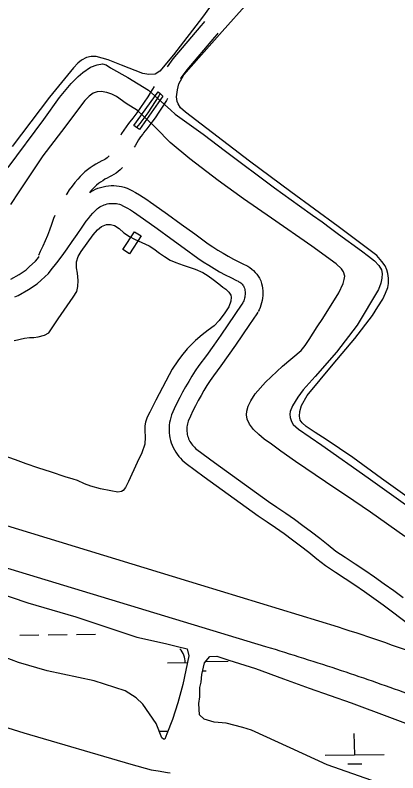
# Model space of a CAD drawing. Extents: x 3823584 to 3861785, y 301729 to 327625.
# Drawn here: x 3837273 to 3837921, y 321169 to 322453 of the extents above; entities that cross this region are included whole.
import ezdxf

# ---------------------------------------------------------------- set-up
doc = ezdxf.new("R2010")
doc.units = 0
for name, color, linetype in [('V-BRDG-OTLN', 7, 'Continuous'), ('V-CHAN-DOCK', 7, 'Continuous'), ('V-LEVE-TOET', 7, 'Continuous'), ('V-RIVR-EDGE', 7, 'Continuous'), ('V-ROAD-CNTR', 7, 'Continuous'), ('V-SITE-VEGE', 7, 'Continuous'), ('V-TOPO-SHOR', 7, 'Continuous'), ('V-WETL-SWMP', 7, 'Continuous')]:
    doc.layers.add(name, color=color, linetype=linetype)

msp = doc.modelspace()

# ---------------------------------------------------------------- linework, layer by layer
at = {"layer": 'V-BRDG-OTLN'}
msp.add_lwpolyline([(3837523.5, 322315.2), (3837484, 322258.6), (3837478.9, 322262.2), (3837474, 322265.6), (3837515.2, 322322.6), (3837518.6, 322319.6)], close=True, dxfattribs=at)
msp.add_lwpolyline([(3837518.6, 322319.5), (3837516.5, 322315.9), (3837510.4, 322306.2), (3837504.2, 322296.7), (3837497.7, 322287.3), (3837491, 322278.1), (3837484.2, 322269), (3837478.9, 322262.3)], dxfattribs=at)
at = {"layer": 'V-CHAN-DOCK'}
msp.add_lwpolyline([(3837486.3, 322078.6), (3837467, 322048.2), (3837455.7, 322055.3), (3837475, 322085.7), (3837486.3, 322078.6)], dxfattribs=at)
at = {"layer": 'V-LEVE-TOET'}
msp.add_lwpolyline([(3836464.2, 321495.2), (3836664.6, 321428.4), (3836926.7, 321349.4), (3837100.7, 321295), (3837287.8, 321236.6), (3837468.9, 321183.8), (3837503.3, 321174.1), (3837515.5, 321172.1), (3837530.9, 321169.6), (3837535.7, 321168.8)], dxfattribs=at)
at = {"layer": 'V-RIVR-EDGE'}
msp.add_spline([(3836304.4, 325474.2), (3836346.4, 325438.3), (3836389.4, 325406.1), (3836417.6, 325385.4), (3836442.7, 325366.7), (3836470.2, 325340.9), (3836497.8, 325313.9), (3836554.9, 325258.4), (3836598.5, 325215.9), (3836636.4, 325181.1), (3836681.3, 325139.8), (3836737.1, 325093.4), (3836790.9, 325041.2), (3836840.3, 324993.5), (3836889.1, 324947.1), (3836934.6, 324907.1), (3836980.8, 324871), (3837015.5, 324849.1), (3837040.5, 324829.1), (3837085.4, 324787.2), (3837143.8, 324734.3), (3837181.6, 324700.8), (3837223.3, 324659.6), (3837272.1, 324619.6), (3837314.4, 324579.6), (3837346.4, 324546.8), (3837364.4, 324527.4), (3837395.8, 324500.4), (3837442, 324462.3), (3837492.7, 324423), (3837554.3, 324372.7), (3837573.6, 324361.1), (3837583.2, 324359.1), (3837596.7, 324352.6), (3837621.1, 324337.8), (3837648, 324319.7), (3837677.5, 324292), (3837718.6, 324249.5), (3837753.8, 324214.7), (3837781.4, 324188.9), (3837800, 324179.8), (3837820, 324170.8), (3837850.7, 324134.1), (3837874.4, 324110.2), (3837909.1, 324073.5), (3837941.8, 324040.6), (3837989.9, 323991.7), (3838022.6, 323960.7), (3838034.1, 323947.8), (3838046.3, 323933.7), (3838066.8, 323916.3), (3838089.9, 323892.4), (3838140.6, 323849.2), (3838186.1, 323811.2), (3838215.7, 323785.4), (3838265.7, 323736.4), (3838297.1, 323707.4), (3838336.9, 323671.9), (3838360, 323645.5), (3838385.6, 323627.5), (3838404.2, 323615.8), (3838421.6, 323601.7), (3838441.4, 323582.3), (3838460, 323567.5), (3838468.4, 323563.6), (3838484.4, 323555.2), (3838548.6, 323496.6), (3838595.4, 323464.3), (3838650, 323422.4), (3838701.3, 323379.8), (3838749.4, 323345.6), (3838798.2, 323317.9), (3838856.6, 323274.6), (3838933, 323221.7), (3838989.5, 323184.3), (3839037.6, 323150.1), (3839068.4, 323134.6), (3839093.4, 323105), (3839110.7, 323086.9), (3839122.9, 323081.1), (3839143.5, 323065.6), (3839172.3, 323044.4), (3839191, 323032.7), (3839216, 323016), (3839242.3, 323006.3), (3839316.8, 322969.4), (3839341.8, 322955.9), (3839371.4, 322944.2), (3839391.3, 322935.8), (3839417.6, 322920.3), (3839461.3, 322894.5), (3839483.7, 322873.2), (3839520.3, 322851.3), (3839555.6, 322828.7), (3839599.9, 322806.7), (3839718.7, 322751.1), (3839768.1, 322726.6), (3839807.9, 322705.9), (3839836.9, 322696.2), (3839865.1, 322680.7), (3839887.6, 322667.8), (3839924.2, 322652.3), (3839969.8, 322630.3), (3840004.4, 322612.2), (3840037.8, 322597.4), (3840085.4, 322579.9), (3840108.5, 322565.7), (3840121.9, 322548.9), (3840123.2, 322539.9), (3840122.5, 322533.5), (3840118, 322521.3), (3840112.8, 322514.2), (3840095.5, 322509.1), (3840089.7, 322509.2), (3840085.2, 322504.7), (3840084.5, 322498.2), (3840085.8, 322491.8), (3840130.7, 322467.3), (3840169.9, 322448.5), (3840197.5, 322439.5), (3840209.1, 322437.5), (3840231.6, 322441.3), (3840246.4, 322449), (3840266.3, 322458.6), (3840273.4, 322466.3), (3840278.6, 322471.4), (3840288.9, 322480.4), (3840296, 322484.9), (3840301.8, 322484.8), (3840308.2, 322484.8), (3840320.4, 322479), (3840324.9, 322470), (3840326.8, 322461.6), (3840338.3, 322450), (3840344.7, 322444.9), (3840366.6, 322437.7), (3840385.8, 322428.1), (3840421.8, 322409.3), (3840466.1, 322385.4), (3840492.4, 322368.7), (3840506.5, 322357), (3840533.5, 322340.3), (3840559.2, 322331.2), (3840587.4, 322322.1), (3840611.8, 322311.8), (3840642, 322296.3), (3840678.6, 322276.3), (3840712.6, 322255.6), (3840733.2, 322242.1), (3840784.5, 322210.4), (3840835.9, 322183.3), (3840892.4, 322153.6), (3840923.9, 322139.4), (3840950.8, 322127.1), (3840989.3, 322100), (3841017.6, 322082.6), (3841061.2, 322062.5), (3841092.7, 322044.4), (3841151.1, 322005.1), (3841210.8, 321964.4), (3841240.3, 321939.3), (3841300, 321894.8), (3841335.9, 321862.6), (3841374.4, 321823.9), (3841411.6, 321789.7), (3841444.9, 321758.1), (3841469.9, 321736.2), (3841482.1, 321724), (3841496.2, 321704.7), (3841509.1, 321694.3), (3841523.2, 321687.2), (3841573.9, 321660.7), (3841624, 321631.7), (3841667.6, 321606.5), (3841696.5, 321593.6), (3841738.3, 321575.5), (3841787.1, 321556.7), (3841816, 321552.1), (3841851.3, 321545), (3841886.7, 321533.3), (3841930.3, 321511.4), (3841950.2, 321498.5), (3841977.2, 321483), (3841998.4, 321476.5), (3842053, 321463.5), (3842082.5, 321456.3), (3842109.5, 321444.7), (3842146.1, 321427.3), (3842196.2, 321402.1), (3842241.1, 321374.9), (3842288.6, 321345.3), (3842321.4, 321327.2), (3842366.9, 321295.6), (3842395.2, 321280.1), (3842429.2, 321264.6), (3842452.4, 321258.7), (3842471, 321249.7)], degree=3, dxfattribs=at)
at = {"layer": 'V-ROAD-CNTR'}
for points in [[(3834158, 322534), (3834841.9, 322330), (3835592, 322098.5), (3836654.5, 321772.4), (3837587.1, 321487.2), (3837820, 321416.4)], [(3837697.8, 321382.6), (3836860.3, 321636.5), (3835310.3, 322113.1), (3834813.7, 322258), (3834396.3, 322388.8), (3834030.3, 322506.7)], [(3837594.1, 322442), (3837591.7, 322439.1), (3837587.8, 322434.6), (3837540, 322378.4), (3837530.4, 322364.9)], [(3837616.5, 322422), (3837614.8, 322419.8), (3837610.6, 322415), (3837563.7, 322360), (3837554, 322346.3), (3837553, 322344.8)], [(3837508.3, 322331.6), (3837505.8, 322327.2), (3837503.6, 322323.7), (3837497.8, 322314.3), (3837491.7, 322305.1), (3837485.4, 322296), (3837479, 322287), (3837472.3, 322278.2), (3837467.1, 322271.5), (3837465.2, 322269.1), (3837461.1, 322263.5), (3837457.2, 322257.7), (3837453.5, 322251.9), (3837451.9, 322249.1)], [(3837531.2, 322311.3), (3837529.3, 322308.1), (3837523.1, 322298.1), (3837516.6, 322288.3), (3837510, 322278.7), (3837503.1, 322269.2), (3837496.1, 322259.8), (3837490.6, 322252.9), (3837489.1, 322251), (3837485.6, 322246.2), (3837482.3, 322241.3), (3837479.1, 322236.3), (3837476.2, 322231.2), (3837474.9, 322228.8)], [(3837432.5, 322214.3), (3837432.4, 322214.2), (3837430.7, 322212.4), (3837428.9, 322210.8), (3837426.9, 322209.3), (3837424.9, 322208), (3837422.7, 322206.8), (3837419.9, 322205.5), (3837415, 322203.1), (3837410, 322200.3), (3837405.1, 322197.3), (3837400.4, 322194.1), (3837395.8, 322190.6), (3837391.4, 322187), (3837387.2, 322183.1), (3837383.2, 322179.1), (3837379.3, 322174.9), (3837374.3, 322168.8), (3837369.5, 322162.6), (3837364.8, 322156.3), (3837360.4, 322149.8), (3837359.4, 322148.2)], [(3837454.9, 322194.3), (3837454.4, 322193.7), (3837451.2, 322190.5), (3837447.8, 322187.5), (3837444.2, 322184.8), (3837440.4, 322182.3), (3837436.4, 322180.1), (3837432.9, 322178.5), (3837428.8, 322176.5), (3837425.1, 322174.4), (3837421.4, 322172.1), (3837417.9, 322169.7), (3837414.4, 322167.1), (3837411.1, 322164.4), (3837408, 322161.5), (3837404.9, 322158.4), (3837402, 322155.2), (3837398.9, 322151.4)], [(3837399.8, 322152.5), (3837401.2, 322153.4), (3837405.2, 322155.6), (3837409.3, 322157.6), (3837413.4, 322159.3), (3837417.7, 322160.7), (3837422.1, 322161.9), (3837426.5, 322162.8), (3837431, 322163.4), (3837435.5, 322163.7), (3837440, 322163.8), (3837444.5, 322163.5), (3837449, 322163), (3837453.5, 322162.2), (3837457.9, 322161.1), (3837462.9, 322159.5), (3837470.5, 322155.7), (3837477.2, 322152.1), (3837483.7, 322148.3), (3837490.1, 322144.3), (3837496.3, 322140.1), (3837502.5, 322135.8), (3837508.1, 322131.5), (3837531.1, 322115.2), (3837554.2, 322098.6), (3837577.2, 322081.9), (3837599.8, 322065.2), (3837608, 322059.8), (3837616.6, 322054.4), (3837625.3, 322049.1), (3837634, 322044.1), (3837642.9, 322039.2), (3837651.9, 322034.6), (3837660.8, 322030.2), (3837663.6, 322028.9), (3837667.2, 322027), (3837670.7, 322024.9), (3837674, 322022.4), (3837677, 322019.7), (3837679.9, 322016.8), (3837682.5, 322013.7), (3837684.9, 322010.4), (3837687, 322006.9), (3837689.1, 322002.6), (3837690.6, 321997.9), (3837691.5, 321993.8), (3837692.2, 321989.8), (3837692.6, 321985.6), (3837692.7, 321981.5), (3837692.6, 321977.3), (3837692.2, 321973.2), (3837691.5, 321969.1), (3837690.6, 321965.1), (3837689.4, 321961.1), (3837687.9, 321957.3), (3837686.2, 321953.5), (3837684.5, 321950.2)], [(3837272.3, 321975.5), (3837278.4, 321977.8), (3837295.8, 321987.5), (3837310.1, 321997.4), (3837317.1, 322003.7), (3837329.3, 322015.1), (3837334.2, 322020.9), (3837343.5, 322032.7), (3837352.5, 322044.6), (3837361.3, 322056.6), (3837369.9, 322068.8), (3837378.4, 322081.1), (3837386.6, 322093.4), (3837390, 322098.6), (3837393.5, 322103.5), (3837397.1, 322108.1), (3837400.9, 322112.7), (3837404.8, 322117.1), (3837409, 322121.3), (3837412.8, 322125), (3837414.5, 322126.3), (3837416.7, 322127.7), (3837419, 322129), (3837421.4, 322130.1), (3837423.9, 322131.1), (3837426.4, 322132), (3837428.9, 322132.6), (3837431.5, 322133.2), (3837434.1, 322133.5), (3837436.8, 322133.7), (3837439.4, 322133.7), (3837442, 322133.6), (3837444.6, 322133.3), (3837447.2, 322132.8), (3837449.8, 322132.2), (3837451.6, 322131.6), (3837456.6, 322129.1), (3837462.4, 322125.9), (3837468.2, 322122.6), (3837473.8, 322119.1), (3837479.3, 322115.4), (3837484.7, 322111.6), (3837490.3, 322107.3), (3837513.7, 322090.8), (3837536.6, 322074.3), (3837559.5, 322057.7), (3837582.6, 322040.6), (3837591.8, 322034.5), (3837600.9, 322028.8), (3837610.1, 322023.3), (3837619.4, 322017.9), (3837628.8, 322012.8), (3837638.3, 322007.8), (3837648.2, 322002.9), (3837650.7, 322001.9), (3837652.2, 322001), (3837653.7, 322000.1), (3837655.1, 321999.1), (3837656.4, 321997.9), (3837657.7, 321996.7), (3837658.8, 321995.3), (3837659.8, 321993.9), (3837660.7, 321992.4), (3837661.2, 321991.4), (3837661.6, 321990.1), (3837662.1, 321988), (3837662.4, 321985.8), (3837662.6, 321983.7), (3837662.7, 321981.5), (3837662.6, 321979.3), (3837662.4, 321977.1), (3837662.1, 321975), (3837661.6, 321972.9), (3837660.9, 321970.8), (3837660.2, 321968.7), (3837659.3, 321966.8), (3837658, 321964.4)], [(3837340.2, 322113.2), (3837337.9, 322108.1), (3837334.5, 322097.8), (3837331.2, 322088.5), (3837327.6, 322079.2), (3837323.8, 322070), (3837319.9, 322060.9), (3837315.7, 322051.9), (3837312.5, 322045.4)], [(3837265.6, 322005.1), (3837280, 322013.1), (3837291.5, 322021), (3837296.9, 322025.9), (3837307.5, 322035.8), (3837310.9, 322039.7), (3837313.9, 322043.6)], [(3837658.5, 321965.2), (3837656.9, 321962.7), (3837645.4, 321945.3), (3837633.6, 321927.8), (3837621.6, 321910.4), (3837609.4, 321893.2), (3837597, 321876.1), (3837584.3, 321858.8), (3837578.3, 321849.9), (3837572.6, 321841.1), (3837567.1, 321832.1), (3837561.8, 321823), (3837556.7, 321813.8), (3837551.8, 321804.5), (3837547.1, 321795), (3837542.7, 321785.5), (3837538.2, 321775.3), (3837536.7, 321770.9), (3837535.6, 321766.6), (3837534.8, 321762.3), (3837534.2, 321758), (3837533.9, 321753.7), (3837533.9, 321749.3), (3837534.1, 321744.9), (3837534.6, 321740.6), (3837535.3, 321736.3), (3837536.3, 321732), (3837537.6, 321727.9), (3837539.1, 321723.8), (3837540.8, 321719.8), (3837542.8, 321715.9), (3837545.1, 321712.1), (3837547.5, 321708.5), (3837550.2, 321705.1), (3837553, 321701.8), (3837556.1, 321698.7), (3837559.3, 321695.7), (3837562.6, 321693.1), (3837593.1, 321670.6), (3837623.5, 321648.3), (3837654.1, 321626.2), (3837685, 321604.1), (3837699.8, 321594.2), (3837714.3, 321584.3), (3837728.6, 321574.2), (3837742.7, 321563.9), (3837756.7, 321553.3), (3837770.6, 321542.6), (3837784.3, 321531.7), (3837798.6, 321520), (3837816, 321509), (3837832.3, 321498.2), (3837848.6, 321487.3), (3837864.7, 321476.2), (3837880.7, 321464.9), (3837896.6, 321453.4), (3837912.3, 321441.7), (3837994.5, 321378.9)], [(3837684, 321949.4), (3837682.2, 321946.5), (3837670.3, 321928.6), (3837658.3, 321910.8), (3837646.2, 321893.2), (3837633.8, 321875.8), (3837621.3, 321858.4), (3837608.8, 321841.5), (3837603.4, 321833.4), (3837598, 321825.1), (3837592.9, 321816.7), (3837587.9, 321808.2), (3837583.1, 321799.6), (3837578.6, 321790.8), (3837574.2, 321782), (3837570, 321773.1), (3837566.2, 321764.6), (3837565.5, 321762.5), (3837564.9, 321760), (3837564.4, 321757.5), (3837564.1, 321755), (3837563.9, 321752.4), (3837563.9, 321749.9), (3837564, 321747.3), (3837564.3, 321744.8), (3837564.7, 321742.3), (3837565.3, 321739.8), (3837566, 321737.4), (3837566.9, 321735), (3837567.9, 321732.7), (3837569.1, 321730.4), (3837570.4, 321728.2), (3837571.8, 321726.1), (3837573.4, 321724.1), (3837575.1, 321722.2), (3837576.8, 321720.4), (3837578.7, 321718.6), (3837580.9, 321716.9), (3837610.9, 321694.7), (3837641.2, 321672.6), (3837671.6, 321650.5), (3837702, 321628.8), (3837716.6, 321619.1), (3837731.4, 321608.9), (3837746.1, 321598.5), (3837760.6, 321588), (3837774.9, 321577.2), (3837789.1, 321566.3), (3837803.1, 321555.1), (3837816.3, 321544.4), (3837832.2, 321534.2), (3837848.9, 321523.2), (3837865.5, 321512.1), (3837881.9, 321500.8), (3837898.2, 321489.3), (3837914.3, 321477.6), (3837930.3, 321465.7)]]:
    msp.add_lwpolyline(points, dxfattribs=at)
for points in [[(3837820, 321416.4), (3837979.7, 321360.5), (3838184.1, 321269.8), (3838336, 321193.4), (3838456.6, 321122.4), (3838575.3, 321042.8), (3838676.2, 320972.2)], [(3838708.6, 320880.5), (3838559.4, 320985.2), (3838364.9, 321104.3), (3838228.3, 321176), (3838066.7, 321252.7), (3837945.2, 321300.1), (3837826.1, 321341.9), (3837697.8, 321382.6)]]:
    msp.add_spline(points, degree=3, dxfattribs=at)
at = {"layer": 'V-SITE-VEGE'}
for points in [[(3837647.1, 322527.5), (3837590.6, 322448.9), (3837541.2, 322385.3), (3837518, 322357.8), (3837510.2, 322352.6), (3837499.5, 322351.7), (3837489.1, 322353.7), (3837453, 322367.5), (3837430.8, 322376.7), (3837410.1, 322382.4), (3837402, 322382.4), (3837393.8, 322380.5), (3837385.2, 322376.1), (3837379.4, 322371.1), (3837372.1, 322363.1), (3837331.2, 322313.6), (3837268.1, 322229.9)], [(3837952.8, 321625.2), (3837893.6, 321667.6), (3837845.2, 321703.4), (3837800.2, 321733.6), (3837781.2, 321745.2), (3837766.1, 321755.5), (3837759.3, 321761.6), (3837756, 321766.6), (3837754.7, 321773.4), (3837755.2, 321780.8), (3837758.3, 321791.4), (3837767.9, 321807.9), (3837811.9, 321861.4), (3837848.3, 321904.5), (3837878.3, 321943.6), (3837887.7, 321958.4), (3837895.7, 321971.2), (3837900.3, 321981.4), (3837904.1, 321991.2), (3837905.4, 321998.1), (3837905.4, 322006.9), (3837904.1, 322015), (3837902.7, 322021.2), (3837899.8, 322027.8), (3837894.3, 322035.3), (3837885.6, 322045.2), (3837820.2, 322094.2), (3837740.2, 322153.1), (3837670.1, 322205), (3837598, 322260.7), (3837561.7, 322288.1), (3837553.3, 322295.7), (3837549.2, 322302), (3837547.4, 322306.4), (3837546.4, 322314.2), (3837548, 322326.1), (3837550.4, 322336.2), (3837558.9, 322351.2), (3837571, 322365.8), (3837623.5, 322425), (3837667.4, 322473.6)]]:
    msp.add_lwpolyline(points, dxfattribs=at)
at = {"layer": 'V-TOPO-SHOR'}
for points in [[(3837261.2, 322194.6), (3837321.8, 322275.9), (3837348.2, 322313), (3837367.8, 322336.5), (3837379.6, 322348.8), (3837387.8, 322355.6), (3837400.5, 322364.4), (3837412.1, 322368.3), (3837421.2, 322369.9), (3837427, 322368.1), (3837434.7, 322363.3), (3837463.7, 322347.1), (3837498.8, 322325.4)], [(3837480.5, 322291), (3837461, 322302.9), (3837444.6, 322314.9), (3837436.9, 322318.8), (3837428.6, 322321.4), (3837419, 322323.1), (3837412.1, 322322.6), (3837405.4, 322320.2), (3837398.6, 322315.1), (3837391.4, 322307.7), (3837351.8, 322255.6), (3837319.9, 322214.3), (3837279.1, 322153.1), (3837265.3, 322131.7)], [(3837498.8, 322325.4), (3837536.7, 322291.3), (3837544.4, 322284.9), (3837591.4, 322250.8), (3837629.5, 322222.2)], [(3837829.2, 322017.4), (3837826, 322022.6), (3837816.8, 322031.4), (3837775.5, 322061.1), (3837707.4, 322108.4), (3837660, 322141.5), (3837616.7, 322172.4), (3837569.1, 322209.2), (3837535.6, 322236.5), (3837511.9, 322260.9), (3837509.4, 322263.7), (3837480.5, 322291)], [(3837629.5, 322222.2), (3837712.2, 322159.7), (3837755, 322129.3), (3837776.9, 322113.9), (3837792.9, 322102.5), (3837807.1, 322091.7), (3837820.9, 322081.7), (3837859.7, 322053), (3837871.4, 322044.4), (3837881.7, 322036.1), (3837889.2, 322028.6), (3837893.6, 322020.8), (3837894.8, 322014.6), (3837894.3, 322006.7), (3837892.6, 321998.4), (3837888.5, 321988), (3837852.2, 321927.5), (3837817.2, 321881.3), (3837781.3, 321840.5), (3837761, 321817.7), (3837751.7, 321805.1), (3837742.8, 321790.8), (3837738.9, 321780.9), (3837738.2, 321776.8), (3837738.9, 321771.1), (3837741, 321764.2), (3837744.1, 321759.1), (3837752.8, 321751), (3837792.7, 321724.1), (3837871.1, 321668.4), (3837969.8, 321597.9)], [(3837271.2, 321901.3), (3837276.8, 321902.3), (3837281.7, 321903.5), (3837288.7, 321905.1), (3837297.4, 321906.2), (3837304.8, 321906.7), (3837312, 321907.7), (3837322.6, 321910.1), (3837330.3, 321914.3), (3837345.8, 321937.8), (3837371.6, 321974.9), (3837377.7, 321984.3), (3837379.2, 321992.6), (3837380, 322002.7), (3837378.6, 322015.3), (3837376.9, 322024.4), (3837377.1, 322034.6), (3837380, 322043.5), (3837384.7, 322052.1), (3837395.2, 322066.2), (3837405.4, 322080.1), (3837412.8, 322088.8), (3837419.5, 322094.5), (3837427.6, 322097.6), (3837434.7, 322098), (3837441.4, 322096), (3837449.4, 322091.1), (3837457.3, 322083.7), (3837466.9, 322077.6), (3837475.3, 322072.9), (3837487.4, 322067.5), (3837500.1, 322061.7), (3837507.8, 322056.9), (3837517.8, 322049.5), (3837526, 322043.5), (3837535.6, 322037.5), (3837545.1, 322033.3), (3837557.6, 322028.7), (3837567.6, 322025.8), (3837578, 322022.3), (3837590.9, 322016.5), (3837600.1, 322010.7), (3837608.7, 322004.7), (3837617.9, 321997.4), (3837625, 321991.9), (3837630, 321988.1), (3837635, 321983.2), (3837638.3, 321977.9), (3837638.9, 321974.8), (3837638.6, 321967.8), (3837635, 321958.3), (3837628.5, 321948), (3837618.6, 321935.1), (3837610, 321926.4), (3837600.1, 321918.8), (3837589.9, 321910.7), (3837578.8, 321901.1), (3837564.6, 321887.2), (3837554.9, 321875.6), (3837548.8, 321867), (3837539.1, 321852.5), (3837533.9, 321843.4), (3837511.5, 321800.3), (3837501, 321780.1), (3837496.8, 321771.4), (3837494, 321763.1), (3837492.8, 321756.6), (3837492.7, 321748.7), (3837493.5, 321737.5), (3837492.8, 321725.6), (3837487.9, 321711.3), (3837479.9, 321694.9), (3837464.9, 321662.2), (3837459.8, 321652.4), (3837456.3, 321647.3), (3837453.2, 321645.3), (3837447.2, 321644.5), (3837435.4, 321646.4), (3837417.8, 321650.3), (3837401.5, 321654.5), (3837390.5, 321658.5), (3837378.8, 321664.2), (3837371.1, 321666.7), (3837357.6, 321670.6), (3837334.8, 321678), (3837311.4, 321685.9), (3837291.8, 321692.6), (3837273.8, 321699), (3837252.6, 321706.6)], [(3837933, 321569.5), (3837875.3, 321610.5), (3837846.6, 321629.9), (3837798.9, 321662.1), (3837747.9, 321696.1), (3837723.1, 321714), (3837707.2, 321725.5), (3837694.9, 321734.4), (3837685.6, 321742.2), (3837676.9, 321750.8), (3837670.3, 321759.5), (3837666.2, 321767.8), (3837665.1, 321775.6), (3837665.6, 321781.9), (3837667.7, 321790.2), (3837672.1, 321799.3), (3837679.7, 321810.9), (3837696.9, 321830.6), (3837725.8, 321857.9), (3837757.6, 321884.4), (3837764.1, 321892.7), (3837771.3, 321903.1), (3837784.9, 321924.5), (3837794.3, 321938.7), (3837821.1, 321982.2), (3837828.8, 321998.1), (3837830.5, 322004.5), (3837831.3, 322010.4), (3837829.2, 322017.4)]]:
    msp.add_lwpolyline(points, dxfattribs=at)
at = {"layer": 'V-WETL-SWMP'}
for p, q in [((3837281.1, 321402.1), (3837313.1, 321402.6)), ((3837329.1, 321402.8), (3837361.1, 321403.3)), ((3837377.1, 321403.5), (3837409.1, 321404)), ((3837531.2, 321355.2), (3837565.1, 321355.7)), ((3837595.7, 321357.4), (3837634.2, 321358)), ((3837590.8, 321341.9), (3837596.5, 321342)), ((3837517.2, 321239.5), (3837532.2, 321239.7)), ((3837848.2, 321199.5), (3837847.6, 321235.5)), ((3837798.2, 321198.7), (3837898.2, 321200.2)), ((3837836.4, 321183.9), (3837860.4, 321184.2))]:
    msp.add_line(p, q, dxfattribs=at)
for points in [[(3837179.6, 321495.8), (3837294.4, 321457.2), (3837375.7, 321433), (3837479.1, 321398.8), (3837528, 321388.2), (3837548.2, 321383), (3837564.3, 321378.9), (3837567.4, 321367.1), (3837557.3, 321318.5), (3837548.8, 321287.7), (3837539.9, 321259.3), (3837530.3, 321234.8), (3837526.7, 321225.8), (3837524.3, 321225.8), (3837521.6, 321228.2), (3837512.2, 321252.3), (3837489.5, 321285.3), (3837478.1, 321296), (3837459.2, 321308), (3837407.1, 321324.5), (3837327.3, 321342), (3837278.8, 321356.1), (3837230.7, 321373.7)], [(3837953.2, 321129.6), (3837801.7, 321182.3), (3837739, 321211.1), (3837673.2, 321241.2), (3837658.6, 321246), (3837630.6, 321252.9), (3837610, 321255), (3837593.4, 321259.8), (3837585.6, 321267.4), (3837584.5, 321286.3), (3837585.7, 321297.4), (3837585.7, 321313.5), (3837588.4, 321322.7), (3837589.4, 321335.6), (3837593.6, 321355), (3837603.1, 321366.1), (3837614.5, 321366.7), (3837634.9, 321359.7), (3837680.1, 321345.9), (3837727.4, 321328.2), (3837771.2, 321312.1), (3837842.3, 321287.6), (3837907, 321263.1), (3837976.8, 321237)]]:
    msp.add_lwpolyline(points, dxfattribs=at)
msp.add_arc((3837525.9, 321355.6), 35.2, 0.1116, 41.6552, dxfattribs=at)

doc.saveas('drawing.dxf')
